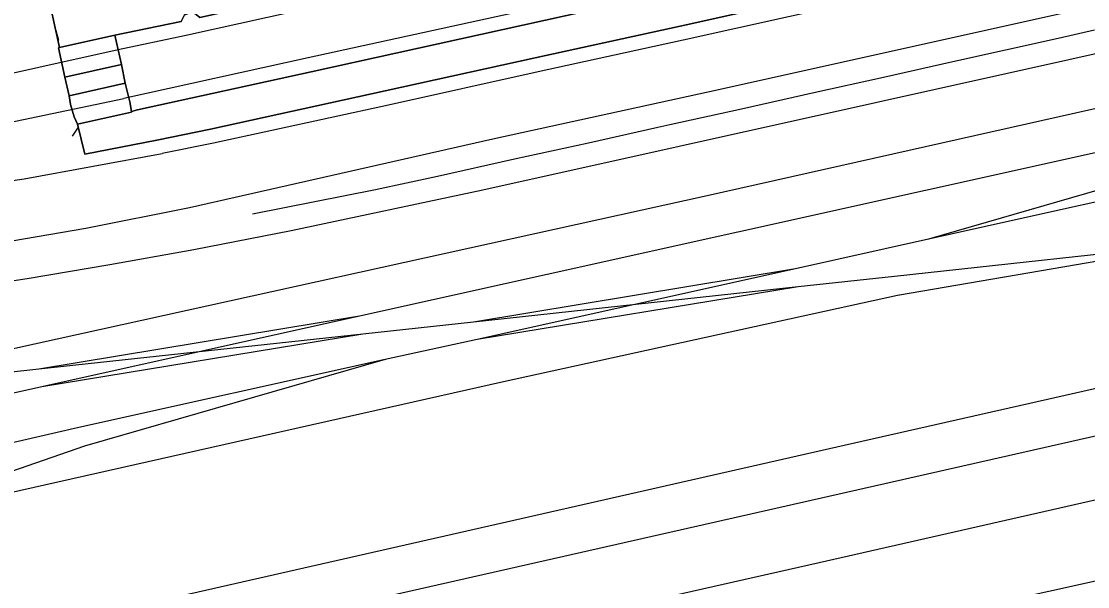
# Model space of a CAD drawing. Extents: x 161477 to 163040, y 383680 to 384871.
# Drawn here: x 162118.8 to 162229.1, y 383872 to 383930.5 of the extents above; entities that cross this region are included whole.
import ezdxf

# ---------------------------------------------------------------- set-up
doc = ezdxf.new("R2010")
doc.units = 0
for name, color, linetype in [('IMGEO_Hek', 7, 'Continuous'), ('IMGEO_Overweg_gesloten', 7, 'Continuous'), ('IMGEO_Perron', 7, 'Continuous'), ('IMGEO_Spoor', 7, 'Continuous'), ('IMGEO_Spoorbaan_halfverhard', 7, 'Continuous'), ('IMGEO_Terreindeel_open', 7, 'Continuous')]:
    doc.layers.add(name, color=color, linetype=linetype)

msp = doc.modelspace()

# ---------------------------------------------------------------- linework, layer by layer
at = {"layer": 'IMGEO_Hek'}
for points in [[(162122.24, 383929.93), (162122.6, 383928.56), (162122.25, 383929.93)], [(162142.69, 383910.59), (162155.43, 383913.1), (162161.84, 383914.48), (162169.82, 383916.26), (162177.46, 383917.95), (162184.65, 383919.55), (162185.88, 383919.83), (162193.29, 383921.47), (162200.8, 383923.16), (162207.99, 383924.75), (162215.18, 383926.34), (162226.07, 383928.79), (162229.85, 383929.62)], [(162124.04, 383918.63), (162124.66, 383919.54)]]:
    msp.add_lwpolyline(points, dxfattribs=at)
at = {"layer": 'IMGEO_Overweg_gesloten'}
for points in [[(162128.45, 383929.08), (162122.71, 383927.8), (162122.59, 383927.77), (162123.25, 383924.75), (162129.11, 383926.04)], [(162129.52, 383924.11), (162123.7, 383922.81), (162123.84, 383921.92), (162124.22, 383920.62), (162124.57, 383919.87), (162130.16, 383921.11), (162130.15, 383921.18), (162130, 383922.19)]]:
    msp.add_lwpolyline(points, close=True, dxfattribs=at)
at = {"layer": 'IMGEO_Perron'}
for points in [[(162236.4, 383957.04), (162205.25, 383950.14), (162178.5, 383944.13), (162141.57, 383935.98), (162121.87, 383931.56), (162122.71, 383927.8), (162128.45, 383929.08), (162135.31, 383930.51), (162135.63, 383931.2), (162136.5, 383931.49), (162137.23, 383930.92), (162172.35, 383938.73), (162200.54, 383944.9), (162249.03, 383955.68)], [(162230.94, 383943.46), (162221.43, 383941.34), (162208.56, 383938.49), (162192.46, 383934.96), (162177.41, 383931.6), (162148.76, 383925.3), (162130.79, 383921.34), (162130.15, 383921.18), (162130.16, 383921.11), (162124.57, 383919.87), (162125.33, 383916.75), (162132.79, 383918.2), (162138.33, 383919.35), (162156.43, 383923.31), (162171.95, 383926.73), (162186.94, 383930.03), (162230.55, 383939.72)]]:
    msp.add_lwpolyline(points, dxfattribs=at)
at = {"layer": 'IMGEO_Spoor'}
for points in [[(162112.31, 383923.94), (162128.77, 383927.61), (162135.63, 383929.04), (162172.67, 383937.27), (162200.86, 383943.44), (162249.36, 383954.22), (162273.02, 383959.47), (162284.97, 383962.12), (162336.13, 383973.44), (162362.03, 383979.17), (162388.12, 383984.93), (162414.86, 383990.86), (162441.68, 383996.44), (162470.31, 384001.47), (162497.28, 384005.93), (162523.05, 384009.81)], [(162495.04, 383993.83), (162491.25, 383993.22), (162473.77, 383990.3), (162463.63, 383988.65), (162458.78, 383987.76), (162449.11, 383986.05), (162440.29, 383984.34), (162430.81, 383982.42), (162410.65, 383978.07), (162402.6, 383976.26), (162383.78, 383972.09), (162363.97, 383967.74), (162358.73, 383966.55), (162331.72, 383960.58), (162317.93, 383957.54), (162301.02, 383953.79), (162266.3, 383946.08), (162230.88, 383938.25), (162187.27, 383928.57), (162172.27, 383925.27), (162156.76, 383921.84), (162138.64, 383917.89), (162133.33, 383916.82)], [(161983.02, 383882.43), (162002.6, 383886.8), (162017.08, 383889.7), (162027.28, 383891.57), (162036.3, 383892.96), (162053.1, 383895.33), (162060.81, 383896.33), (162085.72, 383899.26), (162099.11, 383900.95), (162110.01, 383902.48), (162119.36, 383903.88), (162127.92, 383905.34), (162136.6, 383906.89), (162146.67, 383908.84), (162166.54, 383913.05), (162267.83, 383935.63), (162298.18, 383942.49), (162368.54, 383958.02), (162456.6, 383977.62), (162481.58, 383983.09), (162504.99, 383988.01), (162523.58, 383991.7)], [(161981.95, 383886.79), (162015.79, 383894.36), (162029.29, 383896.79), (162043.99, 383899.13), (162058.27, 383900.92), (162089.66, 383904.4), (162105.43, 383905.98), (162116.55, 383907.59), (162125.44, 383909.1), (162136.16, 383911.23), (162167.56, 383918.35), (162190.79, 383923.42), (162250.53, 383936.75), (162372.17, 383963.7)], [(162230.62, 383944.88), (162221.12, 383942.75), (162208.25, 383939.91), (162192.14, 383936.37), (162177.1, 383933.02), (162148.45, 383926.72), (162129.38, 383922.52)], [(162325.36, 383942.82), (162261.47, 383928.4), (162238.34, 383923.34), (162189.76, 383912.44), (162113.36, 383895.61)], [(161750.33, 383784.82), (161856.15, 383808.49), (162010.58, 383842.76), (162025.33, 383846.04), (162038.44, 383849.14), (162081.87, 383858.91), (162203.93, 383886.62), (162328.82, 383914.89), (162363.46, 383922.8), (162370.5, 383924.21), (162377.8, 383925.46), (162384.63, 383926.4), (162393.03, 383927.13), (162402.21, 383927.44), (162408.98, 383927.48)], [(161752.19, 383780.4), (161875.71, 383807.94), (162015.25, 383838.88), (162036.64, 383843.84), (162104.75, 383859.25), (162247.6, 383891.59), (162328.95, 383910.05), (162367.14, 383918.71), (162379.68, 383921.18), (162389.53, 383922.69), (162398.92, 383923.74), (162409, 383924.59)], [(162065.34, 383910.45), (162075.88, 383912.66), (162103.27, 383917.07), (162129.38, 383922.52)], [(161754.68, 383774.37), (161849.16, 383795.44), (161951.91, 383818.25), (162017.67, 383832.92), (162036.57, 383837.16), (162110.8, 383854.02), (162201.33, 383874.48), (162299.92, 383896.88), (162339.11, 383905.77), (162371.6, 383913.13), (162387.02, 383916.6), (162393.33, 383917.81), (162399.33, 383918.84), (162404.24, 383919.61), (162409.95, 383920.31), (162415.59, 383920.88), (162421.26, 383921.34), (162428.5, 383921.74), (162433.31, 383921.88), (162439.75, 383921.91), (162444.26, 383921.83)], [(162251.51, 383921.7), (162153.77, 383899.99)], [(162243.82, 383916.98), (162212.64, 383907.95)], [(162065.37, 383907.55), (162075.95, 383908.81), (162098.42, 383911.21), (162119.06, 383914.19), (162133.33, 383916.82)], [(162244.37, 383914.99), (162212.64, 383907.95)], [(162212.64, 383907.95), (162198.89, 383904.89)], [(162241.46, 383907.6), (162209.15, 383904.1)], [(162241.46, 383907.6), (162209.45, 383902.11)], [(162198.89, 383904.89), (162165.57, 383899.36)], [(162198.89, 383904.89), (162165.93, 383897.57)], [(162209.15, 383904.1), (162199.15, 383903.02)], [(162199.15, 383903.02), (162165.57, 383899.36)], [(162199.15, 383903.02), (162165.93, 383897.57)], [(162209.45, 383902.11), (162168.66, 383893.18), (162117.31, 383881.61)], [(162153.77, 383899.99), (162120.56, 383894.49)], [(162153.77, 383899.99), (162120.88, 383892.68)], [(162165.57, 383899.36), (162154.11, 383898.12)], [(162154.11, 383898.12), (162120.56, 383894.49)], [(162154.11, 383898.12), (162120.88, 383892.68)], [(162165.93, 383897.57), (162156.43, 383895.51)], [(161756.53, 383768.76), (161838.28, 383786.93), (161975.14, 383817.36), (162056.37, 383835.44), (162106.4, 383846.65), (162114.63, 383848.32), (162125.79, 383850.6), (162135.24, 383852.23), (162143.31, 383853.7), (162150.4, 383855), (162159.12, 383856.88), (162165.31, 383858.26), (162254.85, 383878.09), (162292.54, 383886.49), (162314.34, 383891.26), (162320.37, 383892.65), (162328.36, 383894.6), (162337.4, 383896.88)], [(162156.43, 383895.51), (162124.71, 383888.45)], [(162156.43, 383895.51), (162125.31, 383886.52)], [(162120.56, 383894.49), (162113.62, 383893.74)], [(162120.88, 383892.68), (162062.31, 383879.66), (162037.81, 383873.92), (162000.83, 383864.78), (161960.94, 383854.6), (161931.69, 383847.23), (161887.22, 383836.56), (161822.48, 383822.2), (161794.19, 383815.83), (161768.23, 383810.18), (161751.35, 383806.22), (161742.18, 383804.14)], [(162124.71, 383888.45), (162110.92, 383885.28), (162073.48, 383876.95), (162044.87, 383870.41), (162018.83, 383864.1), (161926.17, 383840.83), (161904.99, 383835.71), (161880.47, 383830.07), (161744.04, 383799.74)], [(162125.31, 383886.52), (162116.85, 383883.57)]]:
    msp.add_lwpolyline(points, dxfattribs=at)
at = {"layer": 'IMGEO_Spoorbaan_halfverhard'}
for points in [[(162230.55, 383939.72), (162186.94, 383930.03), (162171.95, 383926.73), (162156.43, 383923.31), (162138.33, 383919.35), (162132.79, 383918.2), (162125.33, 383916.75), (162124.57, 383919.87), (162124.22, 383920.62), (162123.84, 383921.92), (162123.7, 383922.81), (162123.25, 383924.75), (162122.59, 383927.77), (162122.71, 383927.8), (162121.87, 383931.56), (162141.57, 383935.98), (162178.5, 383944.13), (162205.25, 383950.14), (162236.4, 383957.04)], [(162249.03, 383955.68), (162200.54, 383944.9), (162172.35, 383938.73), (162137.23, 383930.92), (162136.5, 383931.49), (162135.63, 383931.2), (162135.31, 383930.51), (162128.45, 383929.08), (162129.11, 383926.04), (162129.52, 383924.11), (162130, 383922.19), (162130.15, 383921.18), (162130.79, 383921.34), (162148.76, 383925.3), (162177.41, 383931.6), (162192.46, 383934.96), (162208.56, 383938.49), (162221.43, 383941.34), (162230.94, 383943.46)]]:
    msp.add_lwpolyline(points, dxfattribs=at)
at = {"layer": 'IMGEO_Terreindeel_open'}
msp.add_lwpolyline([(162129.11, 383926.04), (162123.25, 383924.75), (162123.7, 383922.81), (162129.52, 383924.11)], close=True, dxfattribs=at)

doc.saveas('drawing.dxf')
